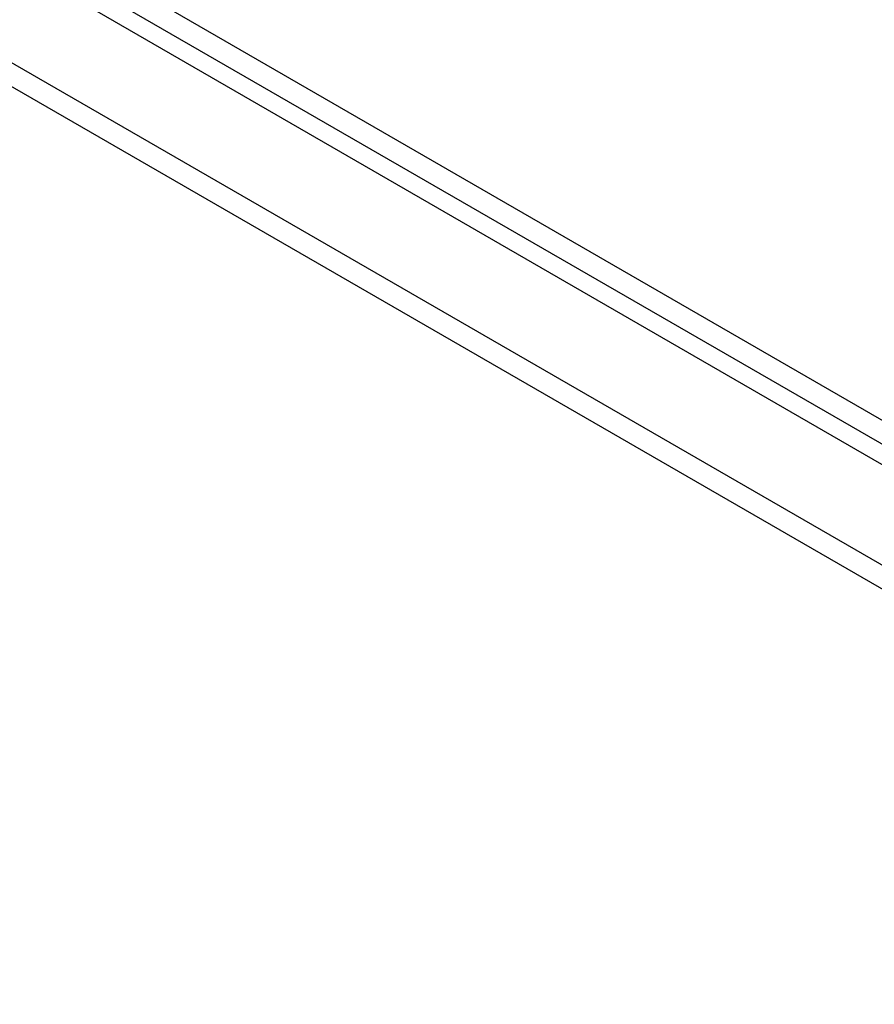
# Model space of a CAD drawing. Header units: inches. Extents: x 19 to 446, y 48 to 210.
# Tile 261 of 280: x 427.01 to 432.79, y 169.7 to 176.36. Entities that reach past the tile are written whole.
import ezdxf

# ---------------------------------------------------------------- set-up
doc = ezdxf.new("R2010")
doc.units = ezdxf.units.IN
doc.header["$MEASUREMENT"] = 0
doc.layers.add('Visible Edges(ANSI)', color=7, linetype='Continuous', lineweight=25)
doc.layers.add('Visible Tangent Edges(ANSI)', color=7, linetype='Continuous', lineweight=25)

msp = doc.modelspace()

# ---------------------------------------------------------------- linework, layer by layer
at = {"layer": 'Visible Edges(ANSI)'}
msp.add_line((408.945, 187.1499), (438.3642, 170.1648), dxfattribs=at)
at = {"layer": 'Visible Tangent Edges(ANSI)'}
for p, q in [((438.635, 170.3063), (409.0765, 187.3719)), ((409.0065, 187.2507), (438.565, 170.1851)), ((408.3546, 186.809), (437.7737, 169.8239)), ((437.7037, 169.7026), (408.2846, 186.6878))]:
    msp.add_line(p, q, dxfattribs=at)

doc.saveas('drawing.dxf')
